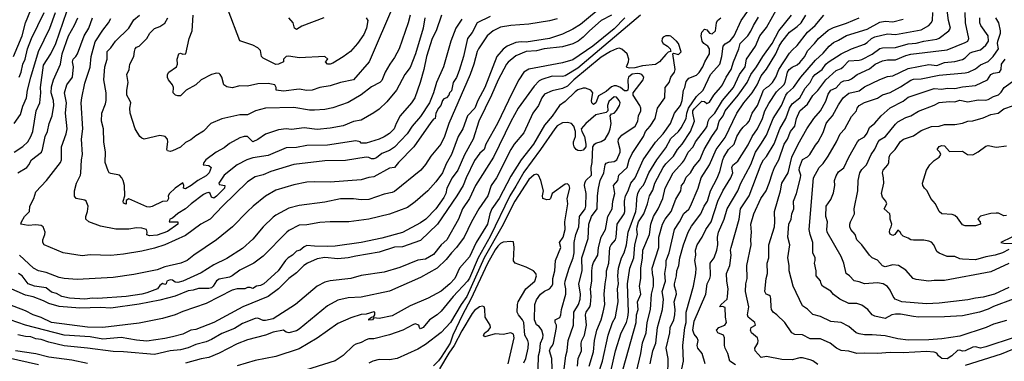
# Model space of a CAD drawing. Header units: metres. Extents: x -46681 to -43747, y -240911 to -237677.
# Tile 853 of 1056: x -44517 to -44327, y -239416 to -239350. Entities that reach past the tile are written whole.
import ezdxf

# ---------------------------------------------------------------- set-up
doc = ezdxf.new("R2010")
doc.units = ezdxf.units.M
doc.layers.add('CONTOUR_INDEX', color=1, linetype='Continuous')
doc.layers.add('CONTOUR_INTER', color=3, linetype='Continuous')

msp = doc.modelspace()

# ---------------------------------------------------------------- linework, layer by layer
at = {"layer": 'CONTOUR_INDEX'}
for points, elevation in [([(-44444.6, -239346.62), (-44449.54, -239358.02), (-44452.6, -239361.56), (-44455.1, -239362.05), (-44457.1, -239362.7), (-44459.1, -239363.05), (-44460.6, -239363.52), (-44461.6, -239363.63), (-44463.1, -239363.35), (-44466.1, -239363.72), (-44467.53, -239363.52), (-44467.53, -239363.02), (-44467.79, -239362.52), (-44469.1, -239362.25), (-44471.1, -239362.33), (-44473.1, -239362.78), (-44474.6, -239362.7), (-44476.1, -239363.06), (-44477.1, -239362.89), (-44477.68, -239362.52), (-44478.08, -239361.02), (-44478.37, -239360.52), (-44478.6, -239360.32), (-44479.1, -239360.22), (-44480.1, -239360.51), (-44482.1, -239361.52), (-44483.08, -239362.52), (-44484.99, -239363.52), (-44486.1, -239364.61), (-44486.6, -239364.65), (-44487.02, -239364.52), (-44487.51, -239364.02), (-44487.44, -239363.02), (-44487.6, -239362.48), (-44488.39, -239361.52), (-44488.6, -239361.07), (-44488.61, -239360.52), (-44488.37, -239360.02), (-44486.83, -239359.02), (-44486.68, -239358.52), (-44486.75, -239357.52), (-44486.43, -239356.52), (-44486.1, -239356.36), (-44485.6, -239356.55), (-44485.07, -239356.52), (-44484.41, -239353.52), (-44483.83, -239352.02), (-44483.66, -239349.02)], 105), ([(-44397, -239349.02), (-44409.1, -239359.29), (-44411.6, -239360.74), (-44412.1, -239360.88), (-44414.1, -239360.83), (-44416.1, -239361.46), (-44416.6, -239361.73), (-44417.6, -239362.74), (-44420.66, -239367.02), (-44422.1, -239369.62), (-44425.47, -239376.52), (-44428.93, -239382.02), (-44430.07, -239384.52), (-44431.47, -239386.52), (-44432.26, -239388.52), (-44434.52, -239392.52), (-44435.6, -239393.48), (-44437.1, -239395.35), (-44438.6, -239396.28), (-44440.1, -239396.49), (-44443.6, -239397.91), (-44446.6, -239398.81), (-44451.1, -239399.42), (-44453.1, -239400), (-44457.1, -239400.47), (-44458.1, -239400.75), (-44459.6, -239401.52), (-44463.81, -239405.02), (-44468.1, -239407.84), (-44469.6, -239408.17), (-44470.1, -239408.12), (-44471.1, -239407.67), (-44471.6, -239407.74), (-44474.1, -239408.76), (-44475.6, -239409.67), (-44478.1, -239410.65), (-44480.1, -239411.86), (-44481.1, -239412.3), (-44483.1, -239412.77), (-44484.6, -239413.45), (-44486.1, -239413.86), (-44488.1, -239414.01), (-44491.1, -239414.71), (-44497.1, -239414.21), (-44499.1, -239414.18), (-44504.1, -239413.49), (-44508.6, -239413.07), (-44511.6, -239412.32), (-44513.1, -239411.81), (-44514.1, -239411.71), (-44515.1, -239411.31), (-44516.1, -239411.24), (-44517.6, -239410.9)], 95), ([(-44426.1, -239349.29), (-44428.6, -239350.48), (-44429.6, -239352.35), (-44430.46, -239353.52), (-44431.26, -239357.02), (-44432.1, -239359.75), (-44432.6, -239361.05), (-44433.25, -239362.02), (-44433.6, -239363.64), (-44433.99, -239364.02), (-44434.12, -239364.52), (-44434.56, -239365.02), (-44435.1, -239365.2), (-44435.3, -239365.52), (-44435.66, -239366.52), (-44436.1, -239367), (-44436.59, -239368.02), (-44436.72, -239369.02), (-44437.1, -239369.16), (-44437.6, -239369.79), (-44440.88, -239374.52), (-44443.85, -239377.52), (-44444.6, -239378.5), (-44445.6, -239378.65), (-44448.6, -239380.32), (-44449.6, -239380.46), (-44451.1, -239380.92), (-44457.1, -239381.37), (-44460.1, -239381.28), (-44461.6, -239381.37), (-44464.1, -239381.9), (-44467.6, -239382.92), (-44469.6, -239384.08), (-44471.99, -239386.02), (-44473.11, -239387.02), (-44476, -239390.02), (-44479.08, -239392.52), (-44483.53, -239395.52), (-44484.81, -239396.52), (-44486.02, -239397.02), (-44489.1, -239397.76), (-44490.6, -239398.34), (-44495.1, -239399.27), (-44499.1, -239399.82), (-44506.1, -239400.21), (-44508.6, -239400.03), (-44509.6, -239399.82), (-44512.1, -239398.84), (-44513.6, -239398.51), (-44514.54, -239398.02), (-44517.26, -239395.52)], 100), ([(-44395.12, -239416.52), (-44394.58, -239414.02), (-44394.03, -239412.52), (-44393.7, -239409.52), (-44392.72, -239406.02), (-44392.55, -239404.02), (-44392.78, -239402.52), (-44392.14, -239400.52), (-44392.24, -239399.02), (-44392.03, -239397.52), (-44392.02, -239396.52), (-44391.44, -239395.02), (-44390.41, -239390.52), (-44389.42, -239389.02), (-44388.6, -239387.44), (-44387.6, -239386.56), (-44387.28, -239386.02), (-44385.79, -239382.52), (-44385.21, -239380.52), (-44383.61, -239378.02), (-44382.35, -239375.02), (-44380.6, -239372.68), (-44378.32, -239368.02), (-44376.94, -239366.02), (-44375.32, -239364.02), (-44374.4, -239362.52), (-44373.6, -239360.77), (-44372.6, -239359.47), (-44370.76, -239356.52), (-44370.1, -239355), (-44369.6, -239354.18), (-44368.1, -239352.3), (-44366.6, -239351.23), (-44365.83, -239350.52), (-44364.93, -239349.02)], 100), ([(-44362.6, -239416.68), (-44363.6, -239415.97), (-44364.1, -239415.77), (-44365.6, -239415.38), (-44366.1, -239415.39), (-44367.6, -239415.76), (-44369.6, -239415.69), (-44372.6, -239415.1), (-44373.6, -239415.31), (-44374.76, -239414.02), (-44374.84, -239413.52), (-44374.26, -239412.52), (-44374.18, -239412.02), (-44374.34, -239411.52), (-44375.47, -239410.52), (-44375.69, -239410.02), (-44375.55, -239409.52), (-44374.72, -239409.02), (-44374.83, -239408.52), (-44376.15, -239407.52), (-44376.27, -239407.02), (-44375.97, -239405.52), (-44376.61, -239402.52), (-44376.58, -239401.02), (-44376.31, -239400.02), (-44376.35, -239397.52), (-44375.55, -239393.52), (-44375.62, -239392.52), (-44375.47, -239391.02), (-44375.6, -239389.52), (-44375.01, -239387.52), (-44373.66, -239384.52), (-44372.66, -239383.02), (-44372.03, -239381.52), (-44371.43, -239379.52), (-44371.02, -239378.52), (-44370.16, -239377.02), (-44369.12, -239374.02), (-44368.53, -239373.02), (-44367.89, -239371.52), (-44367.1, -239370.51), (-44366.74, -239369.02), (-44366.12, -239367.52), (-44364.6, -239366.26), (-44363.6, -239364.58), (-44362.6, -239363.6), (-44361.09, -239361.52), (-44359.1, -239359.74), (-44358.1, -239359.32), (-44357.72, -239359.02), (-44356.6, -239357.87), (-44354.6, -239357.74), (-44354.1, -239357.59), (-44352.1, -239356.55), (-44350.6, -239355.46), (-44350.1, -239355.35), (-44347.6, -239355.29), (-44345.1, -239354.58), (-44343.6, -239354.44), (-44342.1, -239354.06), (-44339.6, -239353.67), (-44339.1, -239353.45), (-44337.22, -239352.02), (-44336.92, -239351.52), (-44337.3, -239350.02), (-44337.56, -239348.02)], 105), ([(-44517.6, -239379.52), (-44515.88, -239378.52), (-44515.46, -239378.02), (-44514.94, -239377.02), (-44513.01, -239375.52), (-44512.79, -239375.02), (-44512.31, -239372.52), (-44511.86, -239371.52), (-44511.51, -239370.02), (-44510.96, -239368.52), (-44510.59, -239366.52), (-44510.67, -239365.52), (-44511.12, -239364.02), (-44511.1, -239362.91), (-44510.68, -239361.52), (-44509.31, -239358.52), (-44509.02, -239356.52), (-44507.75, -239353.02), (-44506.6, -239350.94), (-44505.99, -239349.52)], 100), ([(-44406.89, -239417.02), (-44406.1, -239414.19), (-44405.87, -239412.02), (-44405.45, -239410.02), (-44404.6, -239408.05), (-44404.19, -239406.52), (-44403.87, -239405.02), (-44403.99, -239403.02), (-44403.83, -239401.02), (-44403.58, -239399.52), (-44403.55, -239398.52), (-44403.12, -239397.02), (-44402.89, -239394.02), (-44402.66, -239393.52), (-44401.84, -239392.52), (-44401.7, -239392.02), (-44401.5, -239389.52), (-44400.16, -239387.52), (-44400.04, -239387.02), (-44400.07, -239385.02), (-44399.85, -239384.02), (-44399.34, -239383.02), (-44398.85, -239381.52), (-44398, -239380.52), (-44396.49, -239377.02), (-44394.1, -239373.6), (-44392.6, -239371.98), (-44391.16, -239370.02), (-44390.4, -239368.02), (-44389.25, -239366.52), (-44388.91, -239365.52), (-44388.63, -239363.52), (-44388.37, -239363.02), (-44388.1, -239361.84), (-44387.6, -239361.22), (-44386.1, -239360.64), (-44385.6, -239360.09), (-44384.9, -239359.02), (-44384.53, -239358.02), (-44383.61, -239356.52), (-44383.62, -239355.52), (-44383.96, -239355.02), (-44384.69, -239354.52), (-44385.03, -239354.02), (-44385.21, -239353.02), (-44385.1, -239352.3), (-44384.6, -239351.69), (-44384.1, -239351.84), (-44383.6, -239352.52), (-44383.1, -239352.65), (-44382.48, -239352.02), (-44382.26, -239350.52), (-44382.06, -239350.02), (-44381.42, -239349.52)], 95), ([(-44325.6, -239397.12), (-44329.1, -239398.71), (-44338.1, -239400.37), (-44340.1, -239400.41), (-44341.1, -239400.56), (-44343.6, -239400.2), (-44344.17, -239400.02), (-44345.6, -239398.37), (-44347, -239397.52), (-44348.1, -239397.38), (-44349.6, -239397.74), (-44350.1, -239397.59), (-44351.1, -239396.47), (-44352.1, -239395.99), (-44352.61, -239395.52), (-44354.12, -239393.52), (-44355.05, -239392.52), (-44355.4, -239391.52), (-44356.25, -239390.52), (-44356.43, -239390.02), (-44356.43, -239389.52), (-44356.33, -239389.02), (-44355.54, -239387.52), (-44355.6, -239386.52), (-44354.87, -239383.02), (-44354.8, -239381.02), (-44354.47, -239379.52), (-44354.1, -239378.89), (-44353.23, -239378.02), (-44352.3, -239376.02), (-44351.6, -239374.97), (-44350.91, -239373.52), (-44350.6, -239373.18), (-44349.49, -239372.52), (-44347.6, -239370.12), (-44347.1, -239369.68), (-44345.6, -239368.83), (-44344.6, -239368.49), (-44343.1, -239367.62), (-44340.1, -239366.46), (-44339.1, -239365.91), (-44337.1, -239365.73), (-44336.1, -239365.77), (-44335.1, -239365.45), (-44333.6, -239365.77), (-44331.6, -239365.43), (-44330.1, -239365.44), (-44329.6, -239365.33), (-44328.6, -239364.77), (-44327.6, -239364.47), (-44327.1, -239363.95), (-44326.53, -239363.02), (-44324.49, -239361.52)], 110), ([(-44419.6, -239416.37), (-44419.2, -239415.52), (-44418.75, -239413.52), (-44418.69, -239412.52), (-44418.78, -239412.02), (-44419.36, -239411.02), (-44419.55, -239408.52), (-44419.81, -239408.02), (-44420.63, -239407.02), (-44420.85, -239406.52), (-44420.82, -239405.02), (-44420.69, -239404.52), (-44419.17, -239402.02), (-44417.43, -239400.52), (-44417.15, -239399.52), (-44417.22, -239399.02), (-44417.71, -239398.52), (-44419.1, -239397.82), (-44421.26, -239397.02), (-44421.6, -239396.61), (-44421.46, -239394.02), (-44421.6, -239392.94), (-44422.1, -239392.83), (-44423.6, -239392.95), (-44424.1, -239393.23), (-44424.6, -239393.72), (-44425.1, -239394.44), (-44426.6, -239397.11), (-44429.85, -239404.02), (-44431.48, -239407.02), (-44433.3, -239411.02), (-44433.84, -239412.52), (-44435.6, -239415.27), (-44436.1, -239415.93), (-44437.1, -239416.9)], 90), ([(-44321.6, -239412.41), (-44327.1, -239414.64), (-44334.1, -239416.89)], 105)]:
    msp.add_lwpolyline(points, dxfattribs=dict(at, elevation=elevation))
at = {"layer": 'CONTOUR_INTER'}
for points, elevation in [([(-44404.03, -239347.02), (-44408.6, -239350.79), (-44410.1, -239351.73), (-44412.1, -239352.68), (-44414.6, -239353.52), (-44419.1, -239354.23), (-44420.1, -239354.17), (-44421.1, -239354.31), (-44422.82, -239355.02), (-44423.6, -239355.62), (-44424.81, -239357.02), (-44427.11, -239363.02), (-44428.47, -239365.52), (-44429.04, -239367.02), (-44430.48, -239368.52), (-44431.4, -239371.02), (-44432.29, -239372.52), (-44433.56, -239376.02), (-44434.6, -239377.78), (-44435.34, -239379.52), (-44436.6, -239381.32), (-44438.17, -239383.02), (-44440.6, -239385.15), (-44442.1, -239386.24), (-44445.6, -239387.56), (-44449.6, -239388.52), (-44453.45, -239389.02), (-44457.1, -239389.04), (-44459.1, -239389.19), (-44461.6, -239389.63), (-44463.1, -239389.66), (-44465.1, -239390.69), (-44465.49, -239391.02), (-44470.1, -239395.66), (-44471.88, -239397.02), (-44474.6, -239398.43), (-44476.1, -239399.52), (-44476.6, -239399.75), (-44478.6, -239400.17), (-44479.1, -239400.46), (-44479.73, -239401.52), (-44480.1, -239401.79), (-44480.6, -239401.95), (-44482.6, -239401.93), (-44483.6, -239402.25), (-44484.6, -239402.39), (-44487.1, -239403.43), (-44490.1, -239404.22), (-44494.1, -239404.97), (-44499.6, -239405.76), (-44501.6, -239405.66), (-44505.6, -239405.75), (-44509.6, -239405.46), (-44511.6, -239404.83), (-44512.6, -239404.32), (-44514.6, -239403.59), (-44516.1, -239403.26), (-44521.6, -239400.82)], 98), ([(-44400.34, -239417.52), (-44397.82, -239408.52), (-44397.74, -239407.02), (-44397.46, -239406.02), (-44397.56, -239404.52), (-44396.94, -239403.02), (-44397.19, -239401.52), (-44396.89, -239400.02), (-44396.9, -239398.02), (-44396.56, -239396.02), (-44396.5, -239394.52), (-44395.24, -239391.52), (-44394.97, -239389.52), (-44394.47, -239388.02), (-44393.57, -239386.52), (-44392.66, -239384.52), (-44392.18, -239382.52), (-44390.65, -239379.52), (-44388.82, -239377.52), (-44388.46, -239377.02), (-44387.77, -239375.52), (-44386.8, -239374.52), (-44386.3, -239373.52), (-44384.4, -239371.02), (-44384.09, -239370.52), (-44383.89, -239369.52), (-44383.63, -239369.02), (-44382.6, -239367.96), (-44381.12, -239365.52), (-44378.99, -239363.02), (-44377.81, -239360.52), (-44376.71, -239359.02), (-44376.46, -239357.52), (-44374.67, -239355.02), (-44373.87, -239353.02), (-44372.6, -239351.37), (-44370.11, -239347.02)], 98), ([(-44402.6, -239349.01), (-44404.6, -239350.07), (-44406.86, -239352.02), (-44408.1, -239353.29), (-44409.05, -239354.02), (-44410.1, -239354.58), (-44412.1, -239355.15), (-44415.61, -239355.52), (-44417.1, -239355.89), (-44419.1, -239356.07), (-44421.1, -239356.89), (-44422.6, -239358.1), (-44422.95, -239358.52), (-44424.57, -239361.52), (-44425.85, -239364.52), (-44428.31, -239369.52), (-44429.37, -239373.02), (-44431.1, -239376.04), (-44432.37, -239379.02), (-44433.43, -239380.52), (-44434.47, -239382.52), (-44434.69, -239383.52), (-44435.1, -239384.34), (-44436.59, -239386.52), (-44438.58, -239388.52), (-44439.6, -239389.22), (-44443.1, -239391.12), (-44447.1, -239392.22), (-44451.1, -239393.07), (-44456.1, -239393.72), (-44457.6, -239393.8), (-44460.1, -239393.78), (-44461.6, -239393.63), (-44462.1, -239393.86), (-44462.88, -239394.52), (-44463.6, -239394.73), (-44464.39, -239395.52), (-44465.23, -239396.02), (-44465.72, -239396.52), (-44467.16, -239398.52), (-44469.95, -239401.02), (-44470.6, -239401.39), (-44471.38, -239401.52), (-44472.1, -239401.95), (-44472.6, -239401.73), (-44473.1, -239401.77), (-44473.6, -239402.02), (-44475.1, -239402.01), (-44476.1, -239402.3), (-44481.1, -239404.87), (-44485.6, -239406.41), (-44487.1, -239407.07), (-44489.6, -239407.77), (-44494.1, -239408.68), (-44501.1, -239409.5), (-44504.1, -239409.47), (-44511.1, -239408.51), (-44513.1, -239407.57), (-44514.6, -239407.07), (-44516.1, -239406.29), (-44521.1, -239404.41)], 97), ([(-44518.41, -239357.02), (-44516.75, -239353.02), (-44516.09, -239350.52), (-44515.1, -239347.96)], 96), ([(-44518.33, -239370.02), (-44517.1, -239368.24), (-44516.6, -239366.64), (-44515.91, -239365.02), (-44515.69, -239363.52), (-44515.07, -239361.02), (-44513.61, -239356.02), (-44511.41, -239351.52), (-44510.29, -239348.52)], 98), ([(-44518.31, -239375.52), (-44516.6, -239374.47), (-44515.68, -239373.52), (-44515.1, -239372.51), (-44514.68, -239371.52), (-44514.03, -239367.52), (-44513.33, -239366.02), (-44513.16, -239364.02), (-44513.21, -239363.02), (-44512.6, -239358.72), (-44511.22, -239356.52), (-44510.22, -239354.52), (-44508.1, -239348.3)], 99), ([(-44517.33, -239361.02), (-44516.92, -239360.02), (-44516.62, -239358.52), (-44516.2, -239357.52), (-44515.71, -239355.52), (-44514.96, -239353.52), (-44512.49, -239348.52)], 97), ([(-44435.5, -239349.02), (-44436.53, -239352.02), (-44437.31, -239353.52), (-44438.46, -239357.02), (-44438.96, -239359.52), (-44439.64, -239362.02), (-44440.7, -239365.02), (-44441.32, -239366.02), (-44443.51, -239368.52), (-44444.33, -239370.02), (-44444.69, -239371.02), (-44445.6, -239371.91), (-44446.6, -239372.58), (-44447.6, -239373.03), (-44450.1, -239373.79), (-44451.1, -239373.81), (-44451.31, -239373.52), (-44452.1, -239373.32), (-44457.6, -239374.22), (-44461.6, -239374.26), (-44463.6, -239374.66), (-44465.6, -239374.72), (-44469.1, -239376.21), (-44472.1, -239376.66), (-44473.21, -239377.02), (-44475.1, -239378), (-44477.63, -239380.02), (-44478.66, -239381.52), (-44478.6, -239381.79), (-44477.49, -239382.02), (-44477.57, -239382.52), (-44479.1, -239384.07), (-44479.6, -239384.45), (-44480.1, -239384.23), (-44480.35, -239383.52), (-44480.6, -239383.37), (-44481.1, -239383.46), (-44481.6, -239383.77), (-44484.02, -239385.52), (-44485.1, -239386.52), (-44486.6, -239387.4), (-44487.6, -239388.3), (-44488.15, -239388.52), (-44488.27, -239389.02), (-44486.6, -239389.01), (-44486.62, -239389.52), (-44488.6, -239390.88), (-44490.6, -239391.59), (-44492.1, -239391.74), (-44492.6, -239391.54), (-44492.53, -239391.02), (-44492.64, -239390.52), (-44493.6, -239390.26), (-44494.6, -239390.22), (-44496.1, -239390.44), (-44498.6, -239390.44), (-44501.6, -239389.89), (-44503.83, -239389.02), (-44504.43, -239388.52), (-44504.44, -239388.02), (-44504.1, -239387.02), (-44503.99, -239386.02), (-44504.33, -239385.02), (-44504.6, -239384.84), (-44506.31, -239384.52), (-44506.6, -239384.06), (-44506.61, -239383.02), (-44506.24, -239381.52), (-44505.48, -239380.02), (-44505.36, -239379.52), (-44505.26, -239377.02), (-44505.09, -239376.02), (-44505.29, -239373.02), (-44504.99, -239371.02), (-44505.3, -239366.02), (-44505.22, -239365.02), (-44504.6, -239362.18), (-44503.6, -239359.09), (-44503.36, -239357.02), (-44502.6, -239354.17), (-44501.1, -239351.9), (-44500, -239350.52), (-44499.6, -239349.63)], 102), ([(-44438.76, -239349.52), (-44439.1, -239351.52), (-44440.56, -239356.52), (-44441.6, -239359.15), (-44442.6, -239360.5), (-44444.24, -239363.52), (-44446.1, -239365.79), (-44447.6, -239367.19), (-44448.6, -239367.92), (-44451.1, -239369.35), (-44452.6, -239369.63), (-44454.6, -239370.42), (-44457.1, -239370.91), (-44459.6, -239371.13), (-44462.1, -239370.83), (-44464.6, -239371.14), (-44465.6, -239371.04), (-44467.1, -239371.19), (-44469.6, -239372.08), (-44471.1, -239373.06), (-44472.1, -239373.52), (-44473.1, -239372.54), (-44473.72, -239372.52), (-44474.6, -239372.8), (-44476.6, -239373.87), (-44477.6, -239374.68), (-44479.16, -239375.52), (-44481.16, -239377.02), (-44481.56, -239377.52), (-44481.67, -239378.02), (-44480.6, -239378.13), (-44480.11, -239378.52), (-44480.53, -239379.52), (-44481.1, -239380.13), (-44482.71, -239381.02), (-44484, -239382.02), (-44485.1, -239382.62), (-44485.49, -239382.52), (-44485.42, -239382.02), (-44485.6, -239381.51), (-44487.1, -239382.5), (-44488.19, -239383.52), (-44488.44, -239384.02), (-44488.42, -239384.52), (-44488.68, -239385.02), (-44489.6, -239385.13), (-44491.6, -239386.09), (-44492.1, -239386.19), (-44492.6, -239386.12), (-44496.1, -239384.56), (-44496.6, -239384.92), (-44496.6, -239385.64), (-44497.1, -239385.4), (-44497.22, -239385.02), (-44496.84, -239384.02), (-44496.9, -239382.02), (-44497.16, -239381.02), (-44497.42, -239380.52), (-44497.92, -239380.02), (-44499.6, -239379.65), (-44499.89, -239379.52), (-44500.1, -239379.19), (-44500.66, -239377.52), (-44500.58, -239375.52), (-44500.96, -239373.52), (-44501, -239371.02), (-44501.4, -239369.52), (-44501.3, -239368.02), (-44500.6, -239366.18), (-44500.49, -239365.52), (-44500.49, -239364.02), (-44500.95, -239361.52), (-44500.74, -239359.02), (-44500.3, -239357.52), (-44500.26, -239356.02), (-44499.6, -239355.33), (-44498.7, -239354.02), (-44496.1, -239351.52), (-44495.1, -239349.92), (-44494.01, -239349.02)], 103), ([(-44441.6, -239348.98), (-44441.96, -239350.52), (-44443.72, -239355.52), (-44444.6, -239357.21), (-44445.56, -239358.52), (-44446.41, -239360.02), (-44447.1, -239361.65), (-44447.45, -239362.02), (-44449.1, -239362.87), (-44451.1, -239364.44), (-44453.6, -239365.92), (-44456.6, -239366.98), (-44458.1, -239367.26), (-44460.1, -239367.43), (-44461.1, -239367.4), (-44464.1, -239366.89), (-44469.6, -239367.01), (-44471.54, -239367.52), (-44473.1, -239368.31), (-44474.6, -239368.34), (-44478.1, -239369.08), (-44480.18, -239370.02), (-44481.6, -239371.45), (-44483.1, -239372.35), (-44484.1, -239373.15), (-44485.1, -239373.66), (-44486.1, -239374.57), (-44487.6, -239375.3), (-44488.1, -239375.42), (-44488.6, -239375.28), (-44488.71, -239375.02), (-44488.53, -239373.52), (-44488.58, -239373.02), (-44489.06, -239372.52), (-44490.1, -239372.31), (-44493.11, -239373.02), (-44493.6, -239372.86), (-44493.97, -239372.52), (-44494.87, -239371.02), (-44495.81, -239368.02), (-44495.9, -239367.02), (-44495.73, -239366.02), (-44495.88, -239365.52), (-44496.47, -239364.52), (-44496.47, -239363.52), (-44496.25, -239362.02), (-44496.47, -239360.52), (-44496.04, -239359.52), (-44495.92, -239358.52), (-44495.13, -239357.02), (-44495.02, -239356.02), (-44494.85, -239355.52), (-44494.6, -239355.23), (-44494.1, -239354.99), (-44492.6, -239353.55), (-44492.04, -239352.52), (-44491.1, -239351.59), (-44490.1, -239351.21), (-44489.1, -239350.55), (-44488.53, -239349.52)], 104), ([(-44450.12, -239349.52), (-44449.8, -239350.02), (-44450.02, -239351.52), (-44450.6, -239352.78), (-44451.79, -239354.52), (-44453.17, -239356.02), (-44454.6, -239357.11), (-44456.6, -239358.32), (-44457.1, -239358.47), (-44457.6, -239358.47), (-44458.01, -239358.02), (-44457.57, -239357.52), (-44458.1, -239356.99), (-44463.1, -239357.29), (-44465.1, -239356.98), (-44465.6, -239357.04), (-44466.1, -239357.51), (-44466.1, -239358.06), (-44467.1, -239358.52), (-44467.6, -239358.55), (-44470.1, -239357.32), (-44470.41, -239357.02), (-44470.6, -239355.88), (-44471.1, -239355.34), (-44472.1, -239354.8), (-44474.6, -239353.99), (-44476.82, -239348.02)], 106), ([(-44405.3, -239419.02), (-44404.31, -239416.02), (-44403.22, -239411.02), (-44402.38, -239408.52), (-44401.85, -239407.52), (-44401.73, -239407.02), (-44401.31, -239404.52), (-44401.42, -239402.02), (-44401.24, -239401.02), (-44401.38, -239399.52), (-44401.23, -239398.02), (-44400.65, -239396.02), (-44400.13, -239395.02), (-44399.66, -239393.52), (-44399.35, -239391.02), (-44397.91, -239387.02), (-44397.73, -239386.02), (-44397.69, -239384.52), (-44397.47, -239383.52), (-44397.1, -239382.7), (-44396.45, -239382.02), (-44396.17, -239381.52), (-44395.38, -239379.52), (-44393.83, -239377.02), (-44392.1, -239374.73), (-44391.1, -239372.92), (-44389.62, -239371.52), (-44389.1, -239370.82), (-44388.12, -239369.02), (-44388.02, -239368.02), (-44387.67, -239367.02), (-44386.1, -239364.74), (-44384.83, -239363.52), (-44383.4, -239360.52), (-44381.61, -239358.52), (-44381.23, -239357.02), (-44380.96, -239355.02), (-44380.6, -239354.56), (-44379.6, -239353.96), (-44378.85, -239353.02), (-44377.49, -239350.02), (-44376.07, -239348.02)], 96), ([(-44398.31, -239420.52), (-44396.88, -239414.52), (-44396.6, -239412.5), (-44395.85, -239410.52), (-44395.7, -239408.52), (-44395.02, -239406.02), (-44394.87, -239403.02), (-44394.49, -239401.52), (-44394.45, -239400.02), (-44394.68, -239399.02), (-44394.71, -239398.02), (-44393.44, -239394.02), (-44393.42, -239392.02), (-44392.72, -239389.52), (-44392.19, -239388.52), (-44391.04, -239387.02), (-44390.1, -239384.62), (-44389.19, -239383.02), (-44389.03, -239382.02), (-44388.6, -239381.51), (-44388.1, -239380.37), (-44387.26, -239379.52), (-44386.6, -239378.31), (-44385.51, -239377.02), (-44384.62, -239375.02), (-44383.19, -239372.52), (-44382.15, -239371.02), (-44381.71, -239369.52), (-44380.97, -239368.52), (-44380.56, -239367.52), (-44378.05, -239364.52), (-44376.33, -239362.02), (-44375.63, -239360.52), (-44374.48, -239359.02), (-44373.3, -239357.02), (-44371.48, -239354.52), (-44370.19, -239352.02), (-44367.72, -239349.02)], 99), ([(-44391.66, -239419.02), (-44391.64, -239415.52), (-44391.99, -239413.52), (-44391.29, -239410.52), (-44391.24, -239409.52), (-44390.53, -239408.02), (-44390.32, -239407.02), (-44390.28, -239406.02), (-44390.43, -239404.52), (-44390.02, -239403.02), (-44390.04, -239402.52), (-44390.42, -239401.52), (-44390.41, -239401.02), (-44390.03, -239399.52), (-44389.95, -239398.52), (-44389.55, -239397.52), (-44389.34, -239396.02), (-44388.67, -239393.52), (-44387.72, -239391.02), (-44387.1, -239389.85), (-44385.32, -239387.52), (-44384.67, -239386.02), (-44384, -239385.02), (-44383.44, -239383.02), (-44382.1, -239380.55), (-44381.6, -239379.26), (-44381.04, -239377.02), (-44380.81, -239376.52), (-44379.91, -239375.02), (-44378.85, -239374.02), (-44378.32, -239372.52), (-44377.6, -239371.37), (-44377.1, -239370.67), (-44376.29, -239370.02), (-44375.91, -239369.52), (-44375.34, -239368.02), (-44374.34, -239366.52), (-44373.16, -239363.52), (-44372.6, -239363.02), (-44372.1, -239362.77), (-44371.38, -239362.02), (-44370.76, -239361.02), (-44370.15, -239359.52), (-44368.1, -239356.38), (-44367.6, -239355.76), (-44366.6, -239354.91), (-44364.6, -239352.28), (-44363.15, -239351.02), (-44361.47, -239349.02)], 101), ([(-44378.6, -239416.73), (-44379.67, -239416.02), (-44380.08, -239414.52), (-44380.6, -239413.52), (-44380.71, -239413.02), (-44380.72, -239411.52), (-44380.9, -239411.02), (-44382.01, -239410.52), (-44382.24, -239410.02), (-44381.82, -239409.52), (-44380.62, -239409.02), (-44380.33, -239408.52), (-44380.52, -239407.52), (-44380.6, -239405.66), (-44381.1, -239405.43), (-44381.61, -239405.52), (-44381.36, -239405.02), (-44380.21, -239404.02), (-44380.1, -239403.52), (-44379.98, -239402.02), (-44380.25, -239400.52), (-44380.3, -239399.02), (-44379.64, -239397.52), (-44379.43, -239395.52), (-44379.53, -239394.52), (-44379.43, -239394.02), (-44377.89, -239388.52), (-44377.61, -239386.52), (-44375.92, -239384.02), (-44373.6, -239377.9), (-44373.15, -239377.02), (-44372.6, -239376.37), (-44371.1, -239373.9), (-44369.99, -239371.02), (-44368.82, -239369.02), (-44368.1, -239367), (-44367.6, -239366.19), (-44366.1, -239365.01), (-44365.1, -239363.18), (-44364.11, -239362.02), (-44363.57, -239361.02), (-44363.12, -239360.52), (-44361.78, -239359.52), (-44361.06, -239358.52), (-44360.6, -239358.1), (-44358.1, -239356.53), (-44356.08, -239355.52), (-44353.6, -239354.61), (-44353.1, -239354.32), (-44352.2, -239353.52), (-44351.6, -239353.21), (-44349.1, -239352.64), (-44347.6, -239352.77), (-44342.6, -239351.83), (-44341.14, -239351.02), (-44340.66, -239350.52), (-44340.41, -239350.02), (-44340.32, -239348.52)], 104), ([(-44324.6, -239411.41), (-44330.1, -239413.28), (-44331.1, -239413.48), (-44332.1, -239413.27), (-44332.6, -239413.29), (-44334.1, -239414.04), (-44334.6, -239414.07), (-44335.1, -239413.87), (-44335.6, -239413.93), (-44336.66, -239415.02), (-44337.6, -239415.55), (-44338.6, -239415.5), (-44339.26, -239415.02), (-44339.6, -239414.49), (-44340.1, -239414.28), (-44341.6, -239414.13), (-44346.1, -239414.43), (-44348.6, -239414.32), (-44351.1, -239414.55), (-44353.6, -239414.46), (-44355.1, -239414.57), (-44356.6, -239414.07), (-44358.1, -239413.93), (-44358.98, -239413.52), (-44360.25, -239412.52), (-44362.1, -239411.68), (-44364.1, -239411.72), (-44365.6, -239410.95), (-44367.1, -239410.84), (-44367.64, -239410.52), (-44369.03, -239408.52), (-44370.56, -239407.02), (-44371.27, -239406.52), (-44371.57, -239406.02), (-44371.69, -239405.52), (-44371.7, -239404.02), (-44371.82, -239403.52), (-44372.1, -239403.26), (-44372.66, -239403.02), (-44372.9, -239402.52), (-44372.64, -239400.02), (-44372.4, -239399.02), (-44372.43, -239397.02), (-44372.12, -239396.02), (-44372.1, -239393.52), (-44371.01, -239390.02), (-44370.93, -239389.02), (-44371.03, -239387.02), (-44369.86, -239383.02), (-44369.62, -239381.52), (-44368.36, -239379.52), (-44367.67, -239376.52), (-44366.44, -239374.02), (-44364.74, -239371.02), (-44363.37, -239369.02), (-44362.14, -239367.52), (-44361.1, -239365.68), (-44360.6, -239364.29), (-44360.1, -239363.54), (-44359.1, -239363.08), (-44358.1, -239361.96), (-44357.6, -239361.7), (-44356.6, -239361.57), (-44356.1, -239361.35), (-44354.99, -239360.52), (-44352.6, -239359.43), (-44351.53, -239358.52), (-44350.1, -239357.86), (-44349.1, -239357.64), (-44347.6, -239357.66), (-44345.6, -239356.81), (-44344.6, -239356.56), (-44337.6, -239355.7), (-44334.1, -239354.33), (-44333.59, -239354.02), (-44333.35, -239353.52), (-44334.05, -239350.52), (-44334.09, -239348.52)], 106), ([(-44400.03, -239349.52), (-44402.1, -239351.63), (-44406.22, -239355.02), (-44410.1, -239357.67), (-44412.1, -239358.24), (-44418.6, -239359.47), (-44419.6, -239360.06), (-44420.52, -239361.52), (-44421.83, -239364.02), (-44424.7, -239370.02), (-44426.93, -239374.02), (-44427.24, -239375.02), (-44428.1, -239375.71), (-44429.1, -239377.17), (-44430.77, -239380.52), (-44431.31, -239382.02), (-44432.54, -239384.02), (-44436.27, -239389.52), (-44439.6, -239392.66), (-44443.1, -239393.89), (-44444.6, -239393.97), (-44447.6, -239394.92), (-44452.1, -239395.66), (-44453.6, -239396.03), (-44455.6, -239396.18), (-44458.1, -239395.95), (-44459.6, -239396.2), (-44461.45, -239397.02), (-44462.21, -239397.52), (-44463.6, -239398.89), (-44465.09, -239400.02), (-44467.1, -239402.03), (-44469.12, -239403.52), (-44473.99, -239405.52), (-44479.6, -239408.53), (-44483.1, -239409.91), (-44484.1, -239410.05), (-44485.6, -239410.82), (-44487.6, -239411.31), (-44489.1, -239411.64), (-44492.6, -239412.13), (-44494.6, -239411.97), (-44497.6, -239411.47), (-44501.1, -239411.77), (-44503.6, -239411.33), (-44508.6, -239410.97), (-44516.1, -239409.06), (-44519.1, -239408.02)], 96), ([(-44413.1, -239349.73), (-44414.6, -239350.13), (-44418.6, -239350.72), (-44422.1, -239350.99), (-44424.1, -239351.36), (-44425.53, -239352.02), (-44426.67, -239353.02), (-44428.38, -239355.52), (-44428.6, -239356.02), (-44429.26, -239358.52), (-44429.99, -239360.52), (-44434.09, -239370.02), (-44434.95, -239372.52), (-44435.68, -239374.02), (-44437.6, -239376.35), (-44438.6, -239377.95), (-44439.52, -239379.02), (-44444.6, -239383.17), (-44445.1, -239383.38), (-44446.6, -239383.65), (-44449.6, -239384.71), (-44451.1, -239384.8), (-44452.6, -239384.6), (-44455.1, -239384.61), (-44458.1, -239385.24), (-44463.1, -239385.9), (-44465.1, -239386.4), (-44467.6, -239387.77), (-44468.1, -239388.15), (-44470.1, -239389.98), (-44472.1, -239392.4), (-44474.1, -239394.19), (-44477.1, -239396.12), (-44479.6, -239397.36), (-44482.1, -239398.91), (-44485.6, -239400.56), (-44486.6, -239400.76), (-44487.1, -239400.72), (-44487.6, -239400.33), (-44488.1, -239400.28), (-44488.76, -239400.52), (-44488.85, -239401.02), (-44489.1, -239401.15), (-44489.6, -239400.99), (-44490.1, -239401.37), (-44490.56, -239402.02), (-44492.6, -239402.8), (-44493.6, -239403.07), (-44496.6, -239403.5), (-44502.1, -239403.9), (-44503.1, -239403.84), (-44504.6, -239404.04), (-44507.6, -239403.82), (-44509.1, -239403.52), (-44510.1, -239402.89), (-44511.1, -239402.65), (-44512.1, -239401.82), (-44514.37, -239401.52), (-44515.58, -239401.02), (-44516.77, -239399.52), (-44517.46, -239399.02)], 99), ([(-44431.6, -239349.76), (-44432.74, -239351.52), (-44433.74, -239354.02), (-44435.15, -239359.02), (-44436.47, -239362.02), (-44437.08, -239364.02), (-44437.88, -239366.02), (-44439.6, -239368.66), (-44441.21, -239370.52), (-44442.18, -239372.02), (-44444.6, -239374.56), (-44445.6, -239375.2), (-44447.1, -239375.81), (-44448.1, -239376.63), (-44448.6, -239376.86), (-44449.1, -239376.84), (-44449.6, -239376.56), (-44450.1, -239376.5), (-44454.1, -239377.19), (-44458.1, -239377.25), (-44464.1, -239377.96), (-44468.6, -239379.28), (-44470.1, -239379.91), (-44471.6, -239380.31), (-44473.1, -239381.31), (-44477.96, -239386.02), (-44480.36, -239388.52), (-44482.12, -239389.52), (-44485.1, -239391.7), (-44489.1, -239393.48), (-44491.1, -239394.13), (-44493.6, -239394.74), (-44497.1, -239395.29), (-44499.6, -239395.53), (-44503.6, -239395.41), (-44505.1, -239395.63), (-44508.83, -239395.02), (-44512.52, -239393.52), (-44512.76, -239393.02), (-44512.72, -239392.52), (-44512.34, -239391.52), (-44512.29, -239391.02), (-44512.68, -239390.02), (-44513.1, -239389.76), (-44514.1, -239389.59), (-44515.6, -239389.74), (-44516.99, -239389.52), (-44516.87, -239389.02), (-44516.32, -239388.02), (-44515.35, -239387.02), (-44515.26, -239386.02), (-44514.52, -239384.52), (-44514.1, -239383.22), (-44512.02, -239381.02), (-44509.3, -239377.52), (-44509.16, -239377.02), (-44509.12, -239374.52), (-44508.2, -239372.02), (-44508.04, -239371.02), (-44508.36, -239368.02), (-44508.18, -239366.02), (-44508.53, -239364.02), (-44508.07, -239362.52), (-44507.02, -239361.02), (-44506.84, -239359.02), (-44507.02, -239358.02), (-44506.89, -239357.52), (-44506.36, -239357.02), (-44506.05, -239356.52), (-44504.74, -239353.02), (-44503.83, -239351.52), (-44503.12, -239349.52)], 101), ([(-44458.29, -239349.52), (-44462.6, -239351.13), (-44463.6, -239351.8), (-44463.97, -239351.52), (-44464.24, -239350.52), (-44465.1, -239349.54)], 107), ([(-44402.73, -239418.02), (-44401.83, -239414.02), (-44400.75, -239410.52), (-44399.69, -239408.52), (-44399.43, -239407.52), (-44399.33, -239406.52), (-44399.48, -239401.02), (-44399.02, -239398.02), (-44398.3, -239396.02), (-44398.1, -239393.52), (-44397.55, -239391.52), (-44397.7, -239390.52), (-44397.65, -239390.02), (-44397.36, -239389.02), (-44396.35, -239387.52), (-44395.6, -239385.52), (-44395.22, -239384.02), (-44394.6, -239382.91), (-44394.22, -239381.52), (-44392.6, -239378.53), (-44392.1, -239377.81), (-44390.6, -239376.34), (-44389.83, -239375.02), (-44388.93, -239374.02), (-44387.31, -239371.52), (-44386.51, -239369.52), (-44386.82, -239368.02), (-44386.81, -239367.52), (-44386.6, -239367.12), (-44385.1, -239365.66), (-44384.6, -239365.71), (-44384.1, -239366.12), (-44383.6, -239365.88), (-44382.77, -239364.52), (-44381.48, -239363.02), (-44381.1, -239362.48), (-44380.4, -239361.02), (-44379.42, -239359.52), (-44378.97, -239358.02), (-44377.9, -239355.52), (-44377.64, -239354.52), (-44376.17, -239353.02), (-44375.6, -239352.12), (-44375.11, -239351.02), (-44374.1, -239349.4)], 97), ([(-44388.97, -239417.52), (-44388.66, -239416.02), (-44388.78, -239413.02), (-44388.41, -239409.52), (-44388.11, -239408.52), (-44388.12, -239406.52), (-44386.71, -239401.52), (-44386.24, -239399.02), (-44386.19, -239398.02), (-44386.42, -239396.52), (-44386.25, -239395.52), (-44386.31, -239394.52), (-44386.02, -239393.52), (-44385.04, -239392.02), (-44384.32, -239390.52), (-44383.27, -239389.02), (-44382, -239385.02), (-44381.02, -239383.02), (-44379.46, -239380.52), (-44379.11, -239379.52), (-44379.28, -239378.52), (-44379.1, -239378.09), (-44378.1, -239377.27), (-44376.1, -239374.1), (-44375.36, -239372.52), (-44374.34, -239371.02), (-44373.35, -239369.02), (-44372.88, -239367.52), (-44372.1, -239366.12), (-44370.6, -239363.84), (-44369.18, -239362.52), (-44368.95, -239362.02), (-44368.47, -239360.02), (-44368.2, -239359.52), (-44367.6, -239359.06), (-44366.6, -239358.61), (-44366.1, -239358.2), (-44365.17, -239357.02), (-44364.6, -239355.9), (-44363.26, -239354.52), (-44362.52, -239353.52), (-44360.6, -239351.93), (-44359.6, -239351.42), (-44357.1, -239350.59), (-44354.6, -239349.52)], 102), ([(-44384.45, -239416.52), (-44385.03, -239414.52), (-44385.87, -239413.52), (-44386.02, -239413.02), (-44385.82, -239412.02), (-44385.97, -239411.52), (-44386.6, -239410.79), (-44386.81, -239410.02), (-44386.6, -239408.27), (-44384.34, -239403.02), (-44384.06, -239401.02), (-44383.54, -239400.02), (-44383.44, -239399.52), (-44383.46, -239397.02), (-44382.72, -239396.02), (-44382.17, -239394.52), (-44381.98, -239393.52), (-44382.04, -239392.02), (-44381.87, -239391.02), (-44380.74, -239388.52), (-44380.18, -239386.52), (-44378.15, -239383.02), (-44377.54, -239381.52), (-44375.6, -239377.91), (-44374.71, -239375.52), (-44373.64, -239374.02), (-44372.6, -239372.23), (-44371.26, -239369.02), (-44369.68, -239366.52), (-44368.83, -239364.52), (-44368.52, -239364.02), (-44367.35, -239363.02), (-44365.92, -239361.02), (-44363.1, -239357.71), (-44361.6, -239356.34), (-44360.46, -239355.02), (-44359.6, -239354.31), (-44358.6, -239353.86), (-44357.1, -239352.95), (-44353.1, -239351.69), (-44350.6, -239350.36), (-44349.6, -239350.14), (-44348.1, -239350.28), (-44346.1, -239349.8)], 103), ([(-44326.1, -239408.16), (-44328.6, -239408.83), (-44330.05, -239409.52), (-44335.1, -239411.19), (-44338.6, -239411.71), (-44341.1, -239411.91), (-44345.1, -239411.95), (-44347.1, -239411.73), (-44349.6, -239411.09), (-44352.1, -239410.91), (-44353.6, -239410.95), (-44354.6, -239410.76), (-44355.18, -239410.52), (-44356.6, -239409.29), (-44358.1, -239408.56), (-44360.1, -239408.37), (-44362.1, -239407.35), (-44363.6, -239406.96), (-44364.6, -239405.98), (-44365.6, -239405.31), (-44367.39, -239401.52), (-44368.18, -239398.52), (-44368.15, -239397.52), (-44368.42, -239396.02), (-44368.08, -239393.52), (-44368.42, -239392.02), (-44368.25, -239389.52), (-44367.79, -239388.52), (-44367.65, -239387.52), (-44367.26, -239386.52), (-44367.33, -239385.02), (-44366.73, -239383.52), (-44365.96, -239380.52), (-44365.95, -239380.02), (-44366.24, -239379.02), (-44366.19, -239378.52), (-44365.6, -239376.96), (-44364.6, -239376.43), (-44364.2, -239376.02), (-44363.1, -239374.18), (-44362.56, -239373.52), (-44361.6, -239371.72), (-44361.01, -239370.02), (-44360.72, -239369.52), (-44359.76, -239368.52), (-44358.6, -239366.4), (-44357.69, -239365.02), (-44356.6, -239364.11), (-44354.6, -239363.65), (-44353.6, -239362.89), (-44350.6, -239361.49), (-44349.1, -239360.92), (-44348.1, -239360.73), (-44345.1, -239359.34), (-44341.1, -239358.58), (-44339.6, -239358.73), (-44338.1, -239358.2), (-44336.1, -239357.97), (-44334.6, -239357.59), (-44334.1, -239357.27), (-44333.1, -239356.31), (-44332.6, -239356.08), (-44331.1, -239355.75), (-44330.1, -239354.85), (-44329.58, -239354.02), (-44329.6, -239352.99), (-44331.06, -239351.02), (-44331.22, -239350.52), (-44331.24, -239349.52)], 107), ([(-44324.76, -239404.02), (-44328.6, -239405.46), (-44329.6, -239405.95), (-44331.32, -239406.52), (-44334.6, -239407.22), (-44338.1, -239407.44), (-44343.1, -239407.47), (-44344.1, -239407.4), (-44346.6, -239406.93), (-44347.6, -239406.91), (-44348.28, -239407.02), (-44349.6, -239407.73), (-44351.6, -239407.28), (-44352.1, -239407.02), (-44352.91, -239406.02), (-44354.1, -239405.16), (-44355.1, -239404.85), (-44356.6, -239404.83), (-44358.34, -239404.02), (-44359.6, -239403.08), (-44360.1, -239402.49), (-44361.71, -239401.52), (-44361.99, -239401.02), (-44362.1, -239400.49), (-44362.95, -239399.52), (-44362.96, -239398.52), (-44363.3, -239397.02), (-44363.11, -239396.52), (-44363.13, -239396.02), (-44363.58, -239395.02), (-44363.58, -239393.02), (-44364.14, -239391.52), (-44364.32, -239390.52), (-44363.44, -239380.52), (-44362.36, -239378.52), (-44361.6, -239377.73), (-44360.6, -239376.33), (-44359.02, -239373.52), (-44358.32, -239372.02), (-44357.4, -239371.02), (-44356.1, -239368.66), (-44355.12, -239367.52), (-44354.99, -239367.02), (-44354.62, -239366.52), (-44353.6, -239365.91), (-44351.1, -239365.11), (-44350.1, -239364.47), (-44348.6, -239363.97), (-44346.6, -239362.86), (-44344.6, -239361.57), (-44344.1, -239361.39), (-44342.6, -239361.31), (-44339.1, -239360.64), (-44334.1, -239360.17), (-44333.46, -239360.02), (-44332.1, -239359.4), (-44331.1, -239358.61), (-44329.6, -239357.99), (-44328.65, -239357.02), (-44327.63, -239355.52), (-44327.82, -239354.52), (-44327.78, -239354.02), (-44327.27, -239352.52), (-44327.21, -239352.02), (-44327.54, -239350.52), (-44328.13, -239349.52)], 108), ([(-44409.17, -239417.02), (-44409.05, -239415.52), (-44408.42, -239414.02), (-44408.48, -239412.52), (-44408.36, -239412.02), (-44407.83, -239411.02), (-44407.43, -239409.02), (-44407.64, -239407.02), (-44407.52, -239406.52), (-44406.78, -239405.52), (-44406.65, -239405.02), (-44406.53, -239403.52), (-44406.68, -239402.02), (-44406.38, -239400.52), (-44406.43, -239398.52), (-44406.28, -239397.52), (-44406.1, -239396.9), (-44405.22, -239395.52), (-44405.13, -239394.02), (-44404.62, -239392.02), (-44403.75, -239390.52), (-44403.28, -239388.02), (-44402.49, -239386.52), (-44402.35, -239385.02), (-44401.94, -239383.52), (-44402.18, -239382.02), (-44401.36, -239381.02), (-44401.2, -239380.02), (-44399.53, -239378.52), (-44399.15, -239377.02), (-44398.6, -239375.78), (-44396.41, -239372.52), (-44396.02, -239371.52), (-44395.09, -239370.52), (-44394.14, -239369.02), (-44393.71, -239367.02), (-44392.27, -239365.02), (-44392.23, -239363.02), (-44391.4, -239362.02), (-44391.1, -239361.01), (-44390.39, -239360.02), (-44390.29, -239359.52), (-44390.71, -239356.52), (-44390.6, -239356.37), (-44389.6, -239356.63), (-44389.1, -239356.09), (-44389.6, -239354.51), (-44389.99, -239354.02), (-44391.1, -239353.1), (-44391.34, -239353.02), (-44392.1, -239353.04), (-44392.6, -239353.3), (-44392.79, -239353.52), (-44392.84, -239354.02), (-44392.6, -239354.52), (-44391.75, -239355.02), (-44391.24, -239355.52), (-44391.13, -239356.02), (-44391.6, -239356.18), (-44392.1, -239356.6), (-44393.27, -239358.02), (-44394.1, -239358.58), (-44396.6, -239358.82), (-44398.1, -239359.21), (-44399.1, -239359.26), (-44399.6, -239359.13), (-44399.72, -239359.02), (-44399.3, -239358.02), (-44399.25, -239357.52), (-44399.59, -239356.52), (-44400.6, -239355.58), (-44401.1, -239355.42), (-44401.6, -239355.51), (-44402.81, -239356.02), (-44404.6, -239357.17), (-44409.88, -239361.52), (-44411.1, -239362.73), (-44412.1, -239363.22), (-44414.1, -239363.65), (-44415.6, -239364.31), (-44416.08, -239365.02), (-44416.76, -239366.52), (-44417.82, -239368.02), (-44419.6, -239371.79), (-44421.42, -239374.02), (-44422.07, -239375.02), (-44424.86, -239380.52), (-44425.91, -239382.02), (-44426.56, -239384.02), (-44428.3, -239386.52), (-44429.69, -239389.02), (-44431.14, -239392.02), (-44432.6, -239394.01), (-44433.6, -239395.05), (-44434.6, -239396.36), (-44436.34, -239398.02), (-44439.6, -239399.8), (-44445.6, -239402.44), (-44451.1, -239403.64), (-44453.6, -239403.78), (-44455.6, -239404.18), (-44457.6, -239405.33), (-44463.1, -239409.85), (-44463.6, -239410.12), (-44465.1, -239410.51), (-44465.6, -239410.39), (-44466.1, -239410.03), (-44468.1, -239410.4), (-44469.6, -239411.01), (-44473.1, -239411.91), (-44475.1, -239412.66), (-44478.6, -239414.48), (-44480.6, -239415.31), (-44482.1, -239415.59), (-44485.1, -239416.44)], 94), ([(-44325.6, -239401.73), (-44328.41, -239403.02), (-44330.6, -239403.62), (-44332.1, -239403.79), (-44333.6, -239404.16), (-44339.1, -239404.8), (-44341.6, -239404.89), (-44346.33, -239404.52), (-44347.64, -239404.02), (-44348.04, -239403.52), (-44348.6, -239402.28), (-44349.1, -239401.58), (-44350, -239401.02), (-44351.1, -239400.86), (-44353.6, -239401.04), (-44354.6, -239400.63), (-44355.6, -239400.46), (-44356.46, -239399.52), (-44357.12, -239399.02), (-44357.6, -239397.02), (-44358.1, -239395.78), (-44360.82, -239391.02), (-44360.9, -239390.52), (-44360.73, -239389.02), (-44361.05, -239388.02), (-44361.01, -239386.02), (-44360.1, -239384.68), (-44359.6, -239383.42), (-44359.36, -239382.02), (-44359.4, -239381.02), (-44359.1, -239380.1), (-44358.6, -239379.33), (-44357.6, -239378.56), (-44356.64, -239376.52), (-44354.96, -239373.52), (-44354.6, -239373.16), (-44353.6, -239372.56), (-44353.1, -239371.87), (-44352.6, -239370.76), (-44351.6, -239369.91), (-44350.35, -239368.52), (-44348.6, -239366.97), (-44346.1, -239365.67), (-44345.1, -239364.92), (-44340.1, -239363.23), (-44338.6, -239363.33), (-44337.6, -239363.13), (-44336.1, -239363.24), (-44334.6, -239362.89), (-44332.1, -239362.65), (-44329.74, -239361.52), (-44329.1, -239360.52), (-44328.6, -239360.23), (-44327.41, -239360.02), (-44327.11, -239359.52), (-44327.05, -239358.52), (-44326.35, -239357.52)], 109), ([(-44411.8, -239418.02), (-44411.44, -239415.02), (-44411.18, -239414.02), (-44411, -239412.02), (-44409.98, -239409.02), (-44409.89, -239406.52), (-44409.01, -239405.02), (-44408.66, -239404.02), (-44408.62, -239403.02), (-44408.94, -239401.02), (-44408.27, -239398.52), (-44408.33, -239396.02), (-44407.1, -239392.28), (-44406.97, -239389.52), (-44406.46, -239388.02), (-44405.35, -239386.52), (-44405.32, -239384.02), (-44405.12, -239382.52), (-44404.76, -239381.02), (-44404.09, -239379.52), (-44403.82, -239378.02), (-44403.6, -239377.67), (-44403.1, -239377.48), (-44402.1, -239377.37), (-44401.56, -239377.02), (-44400.92, -239375.52), (-44400.89, -239375.02), (-44401.28, -239373.52), (-44401.22, -239373.02), (-44400.6, -239372.23), (-44398.02, -239370.52), (-44397.48, -239369.52), (-44397.36, -239368.52), (-44396.94, -239367.52), (-44396.93, -239367.02), (-44397.1, -239366.5), (-44398.37, -239364.52), (-44398.38, -239364.02), (-44396.45, -239361.52), (-44396.36, -239361.02), (-44396.7, -239360.52), (-44397.1, -239360.36), (-44397.6, -239360.3), (-44398.6, -239360.45), (-44399.29, -239361.02), (-44399.46, -239361.52), (-44399.36, -239363.02), (-44399.44, -239363.52), (-44399.6, -239363.65), (-44400.1, -239363.65), (-44400.82, -239363.02), (-44401.6, -239362.72), (-44402.1, -239362.71), (-44402.6, -239362.87), (-44403.6, -239363.79), (-44405.1, -239364.65), (-44405.6, -239366.01), (-44406.1, -239366.32), (-44406.4, -239366.02), (-44406.44, -239365.52), (-44406.24, -239364.02), (-44406.61, -239363.52), (-44407.6, -239363.16), (-44408.1, -239363.12), (-44409.1, -239363.49), (-44409.6, -239363.86), (-44411.6, -239365.7), (-44412.67, -239366.52), (-44414.1, -239368.58), (-44415.6, -239370.33), (-44417.7, -239374.02), (-44420.12, -239377.02), (-44422.1, -239380.21), (-44424.37, -239384.52), (-44425.75, -239386.52), (-44426.18, -239387.52), (-44426.64, -239389.52), (-44428.84, -239393.02), (-44430.1, -239395.79), (-44432.02, -239398.02), (-44432.93, -239400.02), (-44433.88, -239401.02), (-44435.6, -239402.44), (-44438.1, -239403.84), (-44441.6, -239405.29), (-44445.1, -239407.22), (-44447.6, -239407.78), (-44448.6, -239407.64), (-44448.89, -239408.02), (-44449.6, -239408.07), (-44449.6, -239407.9), (-44449.11, -239407.52), (-44448.6, -239407.38), (-44448.46, -239407.02), (-44448.47, -239406.52), (-44448.6, -239406.49), (-44450.1, -239406.91), (-44451.1, -239407.01), (-44453.1, -239407.66), (-44455.6, -239408.73), (-44459.6, -239411.55), (-44463.1, -239413.62), (-44467.6, -239415.13), (-44471.6, -239415.87), (-44475.1, -239416.95)], 93), ([(-44414.11, -239417.52), (-44414.12, -239415.52), (-44414.62, -239414.02), (-44414.44, -239413.52), (-44414, -239413.02), (-44413.85, -239412.52), (-44413.27, -239409.52), (-44413.24, -239409.02), (-44413.48, -239408.52), (-44413.53, -239408.02), (-44412.6, -239407.55), (-44412.38, -239407.02), (-44412.3, -239406.02), (-44411.42, -239403.02), (-44411.42, -239402.02), (-44411.62, -239401.02), (-44411.54, -239400.52), (-44410.82, -239398.02), (-44410, -239396.02), (-44409.85, -239395.02), (-44409.81, -239393.02), (-44409.52, -239391.52), (-44408.94, -239390.02), (-44408.77, -239388.02), (-44407.72, -239386.52), (-44407.56, -239386.02), (-44407.47, -239383.52), (-44407.81, -239382.02), (-44407.78, -239381.52), (-44407.55, -239381.02), (-44406.49, -239380.02), (-44406.53, -239378.52), (-44406.33, -239377.52), (-44406.22, -239374.52), (-44405.89, -239374.02), (-44405.6, -239373.8), (-44404.6, -239373.48), (-44403.84, -239373.02), (-44403.1, -239371.78), (-44402.82, -239371.02), (-44402.69, -239370.02), (-44402.87, -239368.52), (-44402.6, -239368.09), (-44402.1, -239368), (-44401.6, -239367.46), (-44401.04, -239366.52), (-44400.92, -239366.02), (-44401.08, -239365.52), (-44401.6, -239364.89), (-44402.1, -239364.84), (-44403.1, -239365.73), (-44403.37, -239366.52), (-44403.3, -239367.52), (-44403.6, -239367.85), (-44405.6, -239368.31), (-44407.57, -239370.02), (-44408.44, -239371.02), (-44408.34, -239371.52), (-44407.83, -239372.52), (-44407.54, -239374.02), (-44407.55, -239374.52), (-44408.1, -239375.15), (-44408.6, -239375.3), (-44409.1, -239375.22), (-44409.44, -239375.02), (-44409.81, -239374.52), (-44409.97, -239374.02), (-44409.96, -239373.52), (-44409.57, -239372.52), (-44409.55, -239371.52), (-44409.87, -239370.52), (-44410.36, -239370.02), (-44411.1, -239369.82), (-44412.1, -239369.84), (-44413.1, -239370.45), (-44413.6, -239371), (-44416.34, -239375.02), (-44419.6, -239379.39), (-44421.1, -239382.13), (-44422.31, -239384.02), (-44426.1, -239391.85), (-44428.42, -239396.02), (-44430.1, -239399.96), (-44430.46, -239400.52), (-44433.24, -239403.52), (-44435.6, -239406.34), (-44436.36, -239407.02), (-44437.87, -239408.02), (-44439.1, -239409.48), (-44439.6, -239409.74), (-44439.8, -239409.52), (-44439.94, -239409.02), (-44440.6, -239408.81), (-44441.1, -239408.96), (-44443.03, -239410.02), (-44445.6, -239410.9), (-44448.6, -239411.67), (-44449.6, -239411.71), (-44450.1, -239411.87), (-44451.1, -239412.42), (-44452.1, -239412.73), (-44452.6, -239413.01), (-44454.6, -239414.9), (-44456.1, -239415.96), (-44464.1, -239418.48)], 92), ([(-44325.6, -239394.4), (-44326.85, -239395.02), (-44328.29, -239395.52), (-44330.1, -239395.8), (-44332.1, -239396.38), (-44334.6, -239396.3), (-44335.1, -239396.22), (-44336.1, -239395.75), (-44337.6, -239395.77), (-44339.1, -239395.11), (-44339.6, -239394.77), (-44340.18, -239393.52), (-44340.6, -239392.97), (-44341.1, -239392.75), (-44342.1, -239392.58), (-44344.1, -239392.62), (-44344.6, -239392.5), (-44345.1, -239392.18), (-44346.1, -239391.84), (-44346.45, -239391.52), (-44346.66, -239391.02), (-44347.1, -239390.65), (-44347.73, -239391.52), (-44348.1, -239391.71), (-44348.6, -239391.45), (-44348.75, -239391.02), (-44348.69, -239390.52), (-44348.41, -239390.02), (-44348.31, -239389.52), (-44348.6, -239388.54), (-44348.6, -239387.95), (-44348.71, -239387.52), (-44349.8, -239386.52), (-44349.23, -239385.52), (-44349.44, -239385.02), (-44350.1, -239384.27), (-44350.31, -239383.52), (-44349.86, -239381.52), (-44349.88, -239380.52), (-44350.08, -239379.52), (-44349.97, -239379.02), (-44349.09, -239378.02), (-44348.87, -239377.52), (-44348.8, -239376.52), (-44348.62, -239376.02), (-44347.67, -239375.02), (-44346.6, -239373.5), (-44346.03, -239373.02), (-44344.1, -239372.39), (-44342.6, -239371.35), (-44340.6, -239370.6), (-44339.1, -239370.5), (-44338.1, -239370.18), (-44336.1, -239370.2), (-44334.6, -239369.9), (-44333.6, -239369.56), (-44332.6, -239369.45), (-44330.6, -239368.88), (-44329.1, -239368.26), (-44327.7, -239368.02), (-44326.6, -239367.15), (-44324.73, -239366.52)], 111), ([(-44326.1, -239387.8), (-44326.6, -239387.87), (-44327.6, -239387.38), (-44328.1, -239387.34), (-44329.1, -239387.44), (-44331.1, -239387.95), (-44331.66, -239388.52), (-44331.18, -239389.02), (-44331.11, -239389.52), (-44332.1, -239389.82), (-44334.1, -239389.84), (-44334.6, -239389.62), (-44335.6, -239388.24), (-44336.1, -239387.82), (-44336.6, -239387.62), (-44338.6, -239387.48), (-44339.1, -239387.05), (-44339.82, -239385.52), (-44340.75, -239384.52), (-44341.44, -239383.02), (-44341.99, -239382.52), (-44342.31, -239382.02), (-44342.36, -239381.52), (-44341.6, -239379.01), (-44340.96, -239378.02), (-44340.1, -239377.16), (-44339.13, -239376.52), (-44338.8, -239376.02), (-44339.01, -239375.52), (-44339.52, -239375.02), (-44339.1, -239374.47), (-44338.6, -239374.25), (-44338.1, -239374.34), (-44337.1, -239375.4), (-44334.6, -239375.36), (-44333.62, -239376.02), (-44332.6, -239376.04), (-44331.6, -239375.49), (-44330.1, -239374.41), (-44329.6, -239374.28), (-44328.1, -239374.58), (-44326.1, -239374.34)], 112), ([(-44416.79, -239417.52), (-44416.73, -239415.02), (-44416.46, -239414.02), (-44416.33, -239412.52), (-44415.92, -239411.52), (-44415.86, -239411.02), (-44416.1, -239410.02), (-44416.6, -239409.33), (-44417.1, -239408.98), (-44417.51, -239408.02), (-44417.42, -239405.02), (-44417.1, -239404.15), (-44416.32, -239403.02), (-44415.6, -239402.46), (-44414.59, -239402.02), (-44414.13, -239401.52), (-44413.95, -239401.02), (-44413.95, -239400.02), (-44413.59, -239398.52), (-44413.41, -239396.52), (-44412.42, -239394.02), (-44412.65, -239393.02), (-44411.96, -239392.02), (-44411.54, -239390.52), (-44411.65, -239389.02), (-44411.04, -239385.52), (-44411.19, -239384.52), (-44410.65, -239382.52), (-44410.77, -239382.02), (-44411.1, -239381.65), (-44411.6, -239381.76), (-44414.07, -239383.52), (-44414.44, -239384.52), (-44414.6, -239384.68), (-44415.1, -239384.79), (-44415.92, -239384.52), (-44415.99, -239384.02), (-44415.77, -239383.02), (-44416.3, -239381.02), (-44416.75, -239380.02), (-44417.1, -239379.81), (-44417.6, -239379.95), (-44418.6, -239380.84), (-44421.35, -239385.02), (-44423.85, -239390.02), (-44427.26, -239396.02), (-44430.6, -239403.5), (-44431.71, -239405.02), (-44433.76, -239408.52), (-44435.6, -239410.44), (-44438.6, -239412.78), (-44440.1, -239413.72), (-44444.1, -239415.49), (-44445.6, -239415.77), (-44447.6, -239415.7), (-44448.84, -239416.02), (-44449.6, -239416.42)], 91), ([(-44325.06, -239392.02), (-44327.18, -239393.02), (-44326.6, -239393.2), (-44324.1, -239393.23)], 111), ([(-44422.6, -239416.52), (-44421.45, -239411.52), (-44421.6, -239410.77), (-44422.1, -239410.56), (-44423.6, -239410.89), (-44425.1, -239410.74), (-44427.1, -239411.29), (-44427.38, -239411.02), (-44427.1, -239410.55), (-44426.39, -239410.02), (-44426.06, -239409.52), (-44426.11, -239409.02), (-44427.04, -239407.52), (-44427.1, -239405.94), (-44427.29, -239405.52), (-44427.6, -239405.38), (-44428.19, -239405.52), (-44429.1, -239406.2), (-44429.6, -239406.76), (-44431.6, -239410.13), (-44433.09, -239413.02), (-44434.1, -239414.48), (-44435.88, -239417.52)], 89), ([(-44504.1, -239416.47), (-44507.1, -239415.86), (-44511.6, -239415.25), (-44514.1, -239414.63), (-44518.03, -239414.02)], 94), ([(-44513.6, -239416.71), (-44519.6, -239415.36)], 93)]:
    msp.add_lwpolyline(points, dxfattribs=dict(at, elevation=elevation))

doc.saveas('drawing.dxf')
